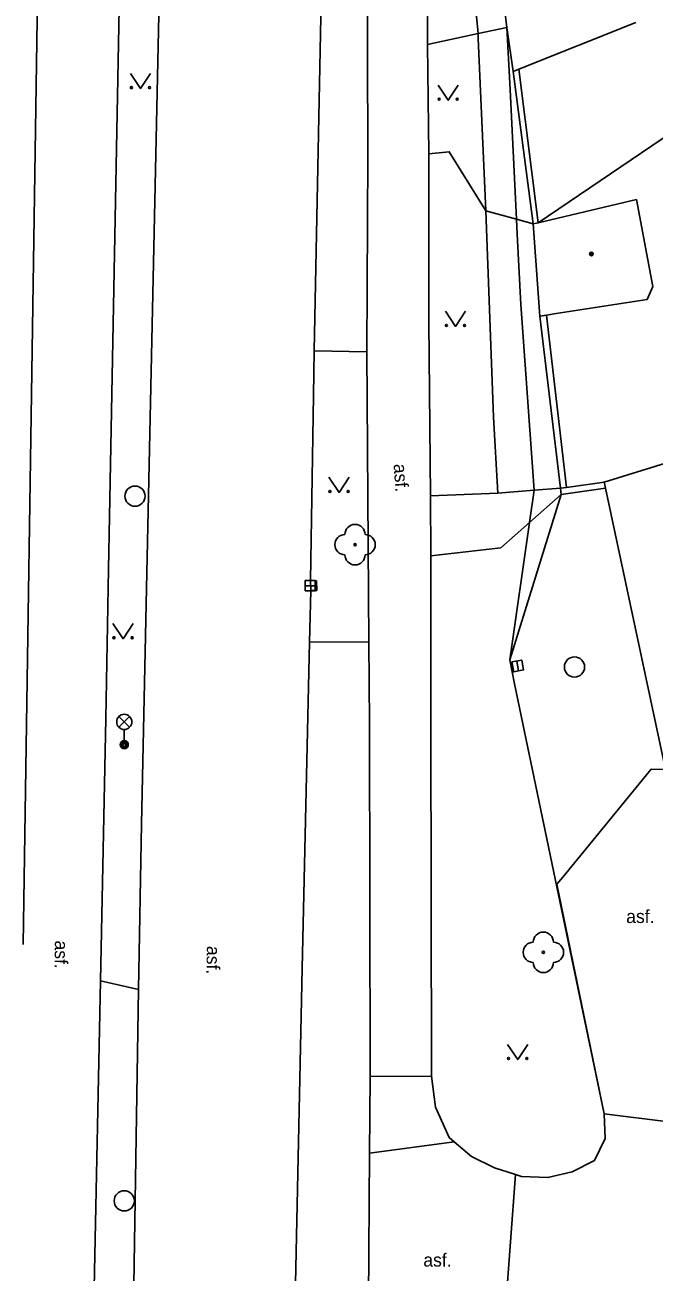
# Model space of a CAD drawing. Extents: x -596229 to -595156, y -1161237 to -1159376.
# Drawn here: x -595385.3 to -595354.2, y -1160883.1 to -1160821.5 of the extents above; entities that cross this region are included whole.
import ezdxf

# ---------------------------------------------------------------- set-up
doc = ezdxf.new("R2010")
doc.units = 0
for name, color, linetype in [('DOP - rozhrani ploch obecne', 7, 'Continuous'), ('Level 22', 7, 'Continuous'), ('Level 27', 7, 'Continuous'), ('Level 33', 7, 'Continuous'), ('Level 36', 7, 'Continuous'), ('Level 39', 7, 'Continuous'), ('Specificka linie pasportu komunikaci', 7, 'Continuous'), ('TM - budovy zdene_ betonove - VP', 7, 'Continuous'), ('TM - komunikace - VP', 7, 'Continuous'), ('TM - plot zdeny_ ohradni zed - VP', 7, 'Continuous'), ('TM - podezdivka plotu - VP', 7, 'Continuous'), ('TM - popis povrchu', 7, 'Continuous'), ('TM - rozhrani ploch obecne - VP', 7, 'Continuous')]:
    doc.layers.add(name, color=color, linetype=linetype)

msp = doc.modelspace()

# ---------------------------------------------------------------- linework, layer by layer
at = {"layer": 'DOP - rozhrani ploch obecne'}
msp.add_lwpolyline([(-595359.94, -1160831.24), (-595353.28, -1160826.75), (-595346.71, -1160822.68)], dxfattribs=at)
at = {"layer": 'Level 22'}
for centre in [(-595369, -1160847.16), (-595359.68, -1160867.32)]:
    msp.add_circle(centre, 0.05, dxfattribs=at)
for centre, start, end in [((-595369, -1160846.66), 0, 180), ((-595369.5, -1160847.16), 90, 270), ((-595368.5, -1160847.16), 270, 90), ((-595369, -1160847.66), 180, 0), ((-595360.18, -1160867.32), 90, 270), ((-595359.68, -1160866.82), 0, 180), ((-595359.18, -1160867.32), 270, 90), ((-595359.68, -1160867.82), 180, 0)]:
    msp.add_arc(centre, 0.5, start, end, dxfattribs=at)
at = {"layer": 'Level 27'}
for p, q in [((-595371.47, -1160849.19), (-595370.97, -1160849.19)), ((-595360.997, -1160852.915), (-595360.903, -1160853.405))]:
    msp.add_line(p, q, dxfattribs=at)
for points in [[(-595371.47, -1160849.44), (-595370.97, -1160849.44), (-595370.97, -1160848.94), (-595371.47, -1160848.94)], [(-595361.243, -1160852.962), (-595361.148, -1160853.453), (-595360.657, -1160853.358), (-595360.752, -1160852.867)]]:
    msp.add_lwpolyline(points, close=True, dxfattribs=at)
for centre in [(-595379.89, -1160844.76), (-595358.14, -1160853.21), (-595380.42, -1160879.61)]:
    msp.add_circle(centre, 0.5, dxfattribs=at)
at = {"layer": 'Level 33'}
for p, q in [((-595380.685, -1160856.19), (-595380.155, -1160855.66)), ((-595380.685, -1160855.66), (-595380.155, -1160856.19)), ((-595380.42, -1160856.3), (-595380.42, -1160857.05))]:
    msp.add_line(p, q, dxfattribs=at)
for centre, radius in [((-595380.42, -1160855.925), 0.375), ((-595380.42, -1160857.05), 0.2), ((-595380.42, -1160857.05), 0.145), ((-595380.42, -1160857.05), 0.0876)]:
    msp.add_circle(centre, radius, dxfattribs=at)
at = {"layer": 'Level 36'}
for points in [[(-595380.12, -1160823.86), (-595379.62, -1160824.61), (-595379.12, -1160823.86)], [(-595364.89, -1160824.43), (-595364.39, -1160825.18), (-595363.89, -1160824.43)], [(-595364.53, -1160835.62), (-595364.03, -1160836.37), (-595363.53, -1160835.62)], [(-595370.29, -1160843.83), (-595369.79, -1160844.58), (-595369.29, -1160843.83)], [(-595380.98, -1160851.06), (-595380.48, -1160851.81), (-595379.98, -1160851.06)], [(-595361.45, -1160871.87), (-595360.95, -1160872.62), (-595360.45, -1160871.87)]]:
    msp.add_lwpolyline(points, dxfattribs=at)
for centre in [(-595380.07, -1160824.56), (-595379.171, -1160824.56), (-595364.84, -1160825.13), (-595363.941, -1160825.13), (-595364.48, -1160836.32), (-595363.581, -1160836.32), (-595370.24, -1160844.53), (-595369.341, -1160844.53), (-595380.93, -1160851.76), (-595380.031, -1160851.76), (-595361.4, -1160872.57), (-595360.501, -1160872.57)]:
    msp.add_circle(centre, 0.05, dxfattribs=at)
at = {"layer": 'Level 39'}
for radius in [0.09, 0.0398]:
    msp.add_circle((-595357.3, -1160832.78), radius, dxfattribs=at)
at = {"layer": 'Specificka linie pasportu komunikaci'}
for points in [[(-595385.43, -1160866.94), (-595384.67, -1160816.82), (-595384.53, -1160807.5)], [(-595362.91, -1160821.89), (-595363.17, -1160819.22)], [(-595361.49, -1160821.58), (-595361.32, -1160824.66), (-595361.01, -1160831.07)], [(-595362.53, -1160830.66), (-595362.9, -1160822.13), (-595362.91, -1160821.89)], [(-595361.93, -1160844.62), (-595362.15, -1160840.85), (-595362.53, -1160830.66)], [(-595361.01, -1160831.07), (-595360.97, -1160831.81), (-595360.8, -1160835.29), (-595360.14, -1160844.46)], [(-595365.27, -1160844.74), (-595361.93, -1160844.62)], [(-595361.93, -1160844.62), (-595360.14, -1160844.46)], [(-595360.37, -1160846.07), (-595360.14, -1160844.46)], [(-595360.14, -1160844.46), (-595358.83, -1160844.36)], [(-595358.83, -1160844.36), (-595358.53, -1160844.34)], [(-595361.33, -1160852.85), (-595360.37, -1160846.07)], [(-595371.21, -1160848.94), (-595371.19, -1160849.42)], [(-595359.01, -1160863.95), (-595358.72, -1160863.6), (-595354.35, -1160858.27), (-595353.64, -1160858.28)], [(-595356.67, -1160875.31), (-595359.01, -1160863.95)], [(-595379.71, -1160869.15), (-595381.6, -1160868.73)], [(-595364.1, -1160876.69), (-595368.28, -1160877.25)], [(-595361.56, -1160884.96), (-595361.06, -1160878.3)]]:
    msp.add_lwpolyline(points, dxfattribs=at)
at = {"layer": 'TM - budovy zdene_ betonove - VP'}
for points in [[(-595361.49, -1160821.58), (-595361.8, -1160818.95)], [(-595361.17, -1160823.76), (-595361.49, -1160821.58)], [(-595355.1, -1160821.34), (-595360.9, -1160823.65)], [(-595360.9, -1160823.65), (-595361.17, -1160823.76)], [(-595359.94, -1160831.24), (-595355.07, -1160830.1)], [(-595355.07, -1160830.1), (-595354.26, -1160834.39)], [(-595360.18, -1160831.3), (-595359.94, -1160831.24)], [(-595359.86, -1160835.86), (-595360.18, -1160831.3)], [(-595354.26, -1160834.39), (-595354.54, -1160835.03)], [(-595354.54, -1160835.03), (-595359.04, -1160835.73)], [(-595359.53, -1160835.81), (-595359.86, -1160835.86)], [(-595359.04, -1160835.73), (-595359.53, -1160835.81)], [(-595350.38, -1160842.13), (-595356.67, -1160844.07)], [(-595356.67, -1160844.07), (-595356.61, -1160844.37)], [(-595356.61, -1160844.37), (-595353.64, -1160858.28)]]:
    msp.add_lwpolyline(points, dxfattribs=at)
at = {"layer": 'TM - komunikace - VP'}
for points in [[(-595368.46, -1160797.44), (-595368.42, -1160812.3), (-595368.36, -1160827.93), (-595368.41, -1160837.62)], [(-595381.6, -1160868.73), (-595381.34, -1160855.76), (-595381.2, -1160848.38), (-595380.43, -1160807.62)], [(-595378.43, -1160807.68), (-595378.6, -1160815.58), (-595379.3, -1160848.56), (-595379.57, -1160860.98), (-595379.71, -1160869.15)], [(-595371.02, -1160837.57), (-595370.61, -1160816.92), (-595370.51, -1160812.35)], [(-595365.41, -1160822.43), (-595365.4, -1160819.61)], [(-595365.35, -1160827.83), (-595365.41, -1160822.43)], [(-595365.27, -1160844.74), (-595365.34, -1160836.16), (-595365.35, -1160827.83)], [(-595371.21, -1160848.94), (-595371.06, -1160839.79), (-595371.02, -1160837.57)], [(-595368.32, -1160851.97), (-595368.41, -1160837.62)], [(-595358.79, -1160844.68), (-595356.61, -1160844.37)], [(-595365.25, -1160847.72), (-595365.27, -1160844.74)], [(-595358.79, -1160844.68), (-595361.33, -1160852.85)], [(-595365.22, -1160873.44), (-595365.25, -1160855.98), (-595365.25, -1160847.72)], [(-595370.91, -1160848.95), (-595371.21, -1160848.94)], [(-595371.25, -1160851.99), (-595371.19, -1160849.42)], [(-595370.89, -1160849.43), (-595371.19, -1160849.42)], [(-595370.91, -1160848.95), (-595370.89, -1160849.43)], [(-595372.01, -1160925.14), (-595372.29, -1160910.77), (-595372.29, -1160901.18), (-595372.01, -1160886.81), (-595371.61, -1160868.12), (-595371.25, -1160851.99)], [(-595368.25, -1160873.46), (-595368.29, -1160855.98), (-595368.32, -1160851.97)], [(-595361.33, -1160852.85), (-595361.1, -1160854.04)], [(-595361.1, -1160854.04), (-595356.67, -1160875.31)], [(-595382.05, -1160890.29), (-595381.6, -1160868.73)], [(-595379.71, -1160869.15), (-595380.05, -1160890.02)], [(-595368.28, -1160877.25), (-595368.25, -1160873.51), (-595368.25, -1160873.46)], [(-595368.25, -1160873.46), (-595365.22, -1160873.44)], [(-595364.1, -1160876.69), (-595364.34, -1160876.48), (-595365.02, -1160874.97), (-595365.22, -1160873.44)], [(-595356.67, -1160875.31), (-595356.62, -1160876.53), (-595357.15, -1160877.62), (-595358.25, -1160878.18), (-595359.45, -1160878.46), (-595360.76, -1160878.4), (-595361.06, -1160878.3)], [(-595361.06, -1160878.3), (-595362.1, -1160877.98), (-595363.23, -1160877.42), (-595364.1, -1160876.69)], [(-595368.33, -1160884.54), (-595368.28, -1160877.25)]]:
    msp.add_lwpolyline(points, dxfattribs=at)
at = {"layer": 'TM - plot zdeny_ ohradni zed - VP'}
for points in [[(-595359.94, -1160831.24), (-595360.9, -1160823.65)], [(-595358.53, -1160844.34), (-595359.53, -1160835.81)], [(-595356.67, -1160844.07), (-595358.53, -1160844.34)]]:
    msp.add_lwpolyline(points, dxfattribs=at)
at = {"layer": 'TM - podezdivka plotu - VP'}
for points in [[(-595360.18, -1160831.3), (-595361.17, -1160823.76)], [(-595358.83, -1160844.36), (-595359.86, -1160835.86)], [(-595358.79, -1160844.68), (-595358.83, -1160844.36)]]:
    msp.add_lwpolyline(points, dxfattribs=at)
at = {"layer": 'TM - rozhrani ploch obecne - VP'}
for points in [[(-595362.91, -1160821.89), (-595361.49, -1160821.58)], [(-595365.41, -1160822.43), (-595362.91, -1160821.89)], [(-595365.35, -1160827.83), (-595364.34, -1160827.73), (-595362.53, -1160830.66)], [(-595362.53, -1160830.66), (-595361.01, -1160831.07)], [(-595361.01, -1160831.07), (-595360.18, -1160831.3)], [(-595371.02, -1160837.57), (-595368.41, -1160837.62)], [(-595360.37, -1160846.07), (-595358.79, -1160844.68)], [(-595361.78, -1160847.31), (-595360.37, -1160846.07)], [(-595365.25, -1160847.72), (-595361.78, -1160847.31)], [(-595368.32, -1160851.97), (-595371.25, -1160851.99)], [(-595356.67, -1160875.31), (-595353.49, -1160875.7), (-595350.31, -1160876.31)]]:
    msp.add_lwpolyline(points, dxfattribs=at)

# ---------------------------------------------------------------- texts
at = {"layer": 'TM - popis povrchu'}
for rotation, p in [(274, (-595367.09, -1160843.18)), (269, (-595383.85, -1160866.73)), (269, (-595376.33, -1160867))]:
    msp.add_text('asf.', height=0.65, rotation=rotation, dxfattribs=at).set_placement(p)
for p in [(-595355.58, -1160865.87), (-595365.62, -1160882.86), (-595365.62, -1160882.86)]:
    msp.add_text('asf.', height=0.65, dxfattribs=at).set_placement(p)

doc.saveas('drawing.dxf')
